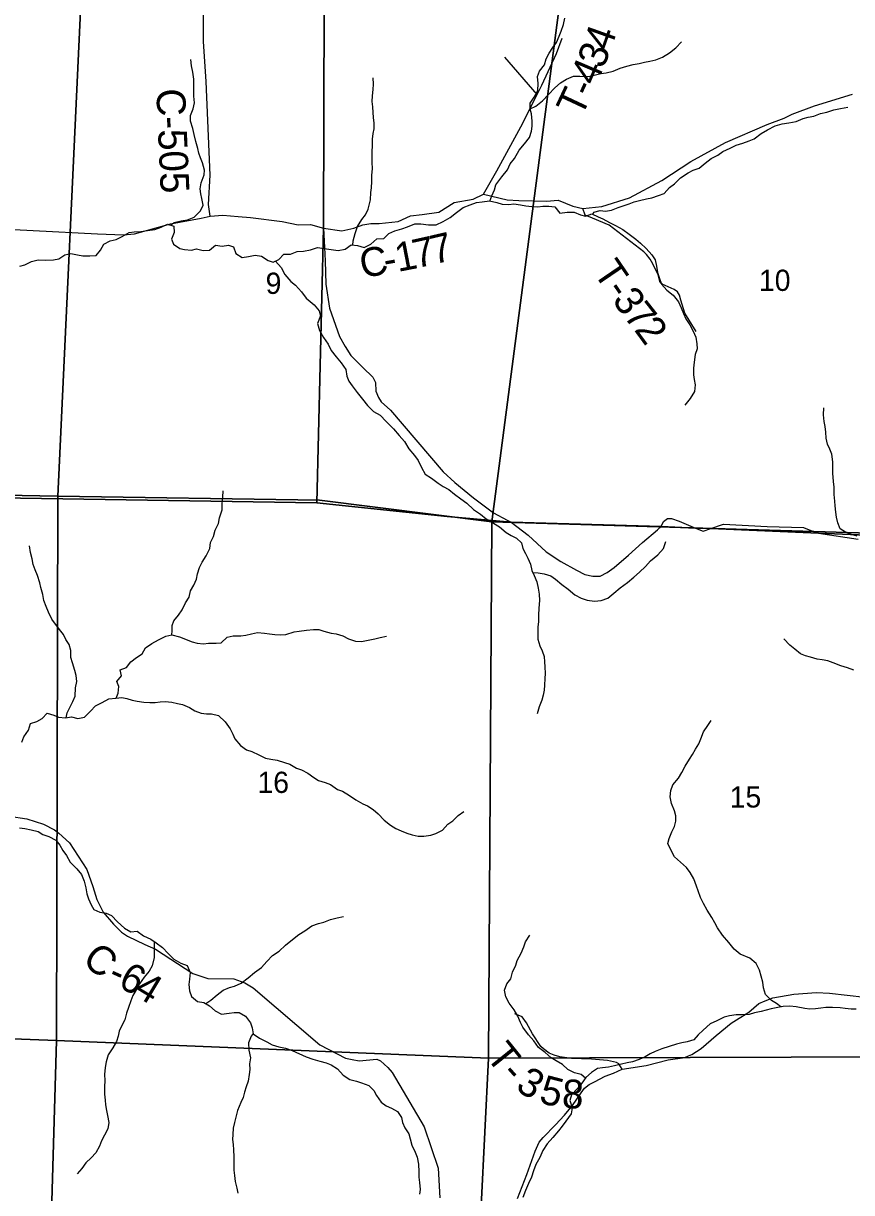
# Model space of a CAD drawing. Extents: x 1624196 to 2029251, y 146837 to 440034.
# Drawn here: x 1831767 to 1840391, y 296690 to 308863 of the extents above; entities that cross this region are included whole.
import ezdxf

# ---------------------------------------------------------------- set-up
doc = ezdxf.new("R2010")
doc.units = 0
for name, color, linetype in [('GM_X_County_Road', 7, 'Continuous'), ('GM_X_County_Road_Text', 7, 'Continuous'), ('GM_X_Minor_River', 7, 'Continuous'), ('GM_X_Section', 7, 'Continuous'), ('GM_X_Section_Text', 7, 'Continuous'), ('GM_X_Township', 7, 'Continuous'), ('GM_X_Township_Road', 7, 'Continuous'), ('GM_X_Township_Road_Text', 7, 'Continuous')]:
    doc.layers.add(name, color=color, linetype=linetype)

msp = doc.modelspace()

# ---------------------------------------------------------------- linework, layer by layer
at = {"layer": 'GM_X_County_Road'}
for points in [[(1833712, 306857), (1833694, 306979), (1833712, 307283), (1833669, 308257), (1833641, 308676), (1833641, 309033), (1833646, 309304), (1833616, 309414), (1833599, 309492), (1833544, 309619), (1833411, 309840), (1833011, 310426), (1832839, 310719), (1832745, 310962), (1832728, 311121), (1832742, 311299), (1832761, 311462), (1832777, 311542), (1832760, 311586), (1832746, 311680)], [(1834891, 306732), (1835082, 306703), (1835208, 306731), (1835303, 306766), (1835386, 306780), (1835470, 306780), (1835670, 306802), (1835798, 306859), (1835919, 306874), (1836094, 306899), (1836252, 306998), (1836449, 307033), (1836557, 307084), (1836805, 307027), (1836926, 307018), (1837215, 307014), (1837334, 307024), (1837488, 306962), (1837591, 306937), (1837791, 306958), (1838077, 307047), (1838414, 307229), (1838718, 307425), (1839079, 307624), (1839511, 307810), (1839689, 307877), (1839771, 307918), (1840005, 308005), (1840399, 308125)], [(1830535, 306718), (1830709, 306745), (1830891, 306754), (1831194, 306740), (1832537, 306673), (1832809, 306662), (1832925, 306674), (1833298, 306777), (1833618, 306837), (1833712, 306857)], [(1833712, 306857), (1833712, 306857), (1833844, 306868), (1834004, 306852), (1834131, 306843), (1834461, 306800), (1834627, 306766), (1834756, 306768), (1834891, 306732), (1834901, 306530)], [(1834901, 306530), (1834908, 306390), (1834915, 306149), (1834953, 305898), (1835058, 305602), (1835116, 305500), (1835175, 305404), (1835303, 305280), (1835404, 305181), (1835432, 305124), (1835437, 305033), (1835465, 304967), (1835492, 304923), (1835588, 304836), (1836137, 304196), (1836260, 304084), (1836452, 303925), (1836663, 303768), (1836805, 303691)], [(1836805, 303691), (1836846, 303669), (1837022, 303535), (1837210, 303360), (1837362, 303259), (1837527, 303172), (1837613, 303127), (1837697, 303109), (1837737, 303109), (1837773, 303109), (1837844, 303145), (1837920, 303198), (1838067, 303327), (1838214, 303459), (1838369, 303590)], [(1838369, 303590), (1838409, 303624), (1838433, 303677), (1838472, 303710), (1838516, 303709), (1838594, 303680), (1838765, 303609), (1838844, 303577), (1838924, 303603), (1839058, 303649), (1839512, 303626), (1839890, 303614), (1839984, 303578)], [(1839984, 303578), (1840046, 303556), (1840458, 303494)], [(1831248, 300666), (1831804, 300580), (1831975, 300525), (1832091, 300468), (1832136, 300431), (1832247, 300331), (1832426, 300053), (1832491, 299876), (1832531, 299743), (1832597, 299609), (1832704, 299485), (1832790, 299403), (1832852, 299358), (1833031, 299273), (1833143, 299224), (1833530, 298972), (1833688, 298920), (1833959, 298916), (1834071, 298875), (1834158, 298822), (1834855, 298228), (1835122, 298091), (1835190, 298075), (1835264, 298063), (1835448, 298080), (1835486, 298061), (1835563, 297992), (1835607, 297941), (1835940, 297375), (1836084, 296943), (1836104, 296634)], [(1836911, 296630), (1837010, 296877), (1837097, 297122), (1837139, 297216), (1837178, 297265), (1837308, 297396), (1837402, 297497), (1837485, 297595), (1837573, 297728), (1837608, 297778), (1837658, 297815), (1837712, 297844), (1837826, 297902), (1837912, 297934), (1838001, 297976), (1838250, 298014), (1838482, 298073), (1838655, 298096), (1838694, 298113), (1838727, 298129), (1838824, 298191), (1838982, 298326), (1839138, 298453), (1839319, 298570), (1839425, 298657), (1839492, 298688), (1839571, 298716), (1839788, 298756), (1840024, 298773), (1840162, 298765), (1840530, 298723)]]:
    msp.add_lwpolyline(points, dxfattribs=at)
at = {"layer": 'GM_X_Minor_River'}
for points in [[(1836623, 307014), (1836643, 307069), (1836671, 307131), (1836687, 307181), (1836747, 307267), (1836807, 307338), (1836834, 307400), (1836882, 307458), (1836930, 307544), (1836984, 307611), (1837036, 307675), (1837056, 307743), (1837065, 307793), (1837065, 307847), (1837059, 307921), (1837045, 307971), (1837043, 308033), (1837087, 308096), (1837125, 308164), (1837126, 308238), (1837120, 308312), (1837142, 308366), (1837194, 308432), (1837210, 308496), (1837240, 308555), (1837281, 308611), (1837319, 308665), (1837345, 308729), (1837367, 308783), (1837391, 308851), (1837403, 308918)], [(1837045, 307973), (1837101, 308003), (1837171, 308056), (1837233, 308124), (1837300, 308192), (1837360, 308244), (1837422, 308283), (1837494, 308315), (1837560, 308313), (1837612, 308311), (1837664, 308313), (1837724, 308327), (1837780, 308342), (1837836, 308348), (1837908, 308366), (1837980, 308396), (1838049, 308418), (1838117, 308434), (1838177, 308447), (1838233, 308459), (1838291, 308469), (1838351, 308483), (1838421, 308513), (1838493, 308558), (1838559, 308608), (1838621, 308670)], [(1833305, 306761), (1833338, 306789), (1833409, 306809), (1833475, 306819), (1833545, 306847), (1833611, 306912), (1833639, 306970), (1833625, 307040), (1833613, 307090), (1833609, 307140), (1833618, 307204), (1833648, 307286), (1833654, 307336), (1833632, 307410), (1833610, 307462), (1833594, 307512), (1833582, 307562), (1833564, 307635), (1833545, 307705), (1833531, 307769), (1833507, 307847), (1833507, 307903), (1833533, 307973), (1833547, 308035), (1833542, 308107), (1833540, 308177), (1833540, 308281), (1833530, 308354), (1833516, 308420), (1833510, 308486)], [(1835198, 306556), (1835199, 306601), (1835221, 306677), (1835247, 306747), (1835291, 306821), (1835328, 306871), (1835356, 306928), (1835380, 307026), (1835386, 307102), (1835392, 307152), (1835394, 307218), (1835395, 307282), (1835401, 307350), (1835399, 307418), (1835397, 307469), (1835399, 307531), (1835403, 307587), (1835403, 307657), (1835408, 307717), (1835418, 307767), (1835418, 307825), (1835414, 307883), (1835410, 307937), (1835406, 307993), (1835400, 308049), (1835402, 308110), (1835409, 308174), (1835413, 308230), (1835409, 308296)], [(1837697, 306874), (1837705, 306899), (1837771, 306915), (1837829, 306907), (1837891, 306920), (1837961, 306946), (1838021, 306966), (1838073, 306986), (1838127, 307006), (1838181, 307020), (1838255, 307035), (1838310, 307047), (1838380, 307073), (1838438, 307093), (1838496, 307153), (1838548, 307194), (1838610, 307256), (1838688, 307308), (1838742, 307334), (1838802, 307356), (1838865, 307409), (1838929, 307455), (1838999, 307493), (1839051, 307529), (1839125, 307563), (1839187, 307594), (1839257, 307616), (1839323, 307640), (1839375, 307660), (1839448, 307718), (1839516, 307755), (1839596, 307797), (1839668, 307819), (1839738, 307829), (1839814, 307842), (1839886, 307874), (1839938, 307886), (1839996, 307896), (1840066, 307926), (1840134, 307940), (1840205, 307963), (1840275, 307979), (1840351, 307991)], [(1834246, 306440), (1834314, 306394), (1834366, 306378), (1834428, 306405), (1834480, 306459), (1834548, 306459), (1834618, 306489), (1834682, 306493), (1834757, 306506), (1834829, 306530), (1834897, 306518), (1834973, 306508), (1835045, 306500), (1835119, 306514), (1835179, 306559), (1835247, 306551), (1835315, 306531), (1835383, 306563), (1835447, 306621), (1835519, 306624), (1835573, 306676), (1835635, 306704), (1835709, 306724), (1835768, 306744), (1835842, 306777), (1835904, 306777), (1835984, 306767), (1836064, 306767), (1836138, 306799), (1836210, 306844), (1836278, 306894), (1836346, 306948), (1836418, 306974), (1836484, 306998), (1836545, 307007), (1836621, 307015), (1836697, 306997), (1836753, 306981), (1836821, 306977), (1836873, 306983), (1836943, 306975), (1836997, 306964), (1837061, 306956), (1837123, 306954), (1837177, 306960), (1837239, 306962), (1837301, 306952), (1837353, 306888), (1837429, 306898), (1837501, 306897), (1837569, 306869), (1837619, 306857), (1837687, 306879), (1837751, 306849), (1837801, 306827), (1837869, 306791), (1837933, 306759), (1838009, 306716), (1838073, 306670), (1838144, 306616), (1838194, 306576), (1838252, 306520), (1838310, 306452), (1838346, 306400), (1838360, 306334), (1838370, 306268), (1838386, 306218), (1838410, 306148), (1838465, 306086), (1838533, 306032), (1838587, 305964), (1838617, 305902), (1838639, 305842), (1838665, 305788), (1838707, 305724), (1838741, 305658), (1838768, 305596), (1838780, 305526), (1838782, 305475), (1838760, 305415), (1838750, 305337), (1838746, 305273), (1838744, 305205), (1838753, 305155), (1838761, 305099), (1838755, 305031), (1838709, 304957), (1838653, 304888)], [(1831731, 306334), (1831783, 306350), (1831851, 306383), (1831921, 306401), (1832001, 306397), (1832079, 306401), (1832135, 306411), (1832197, 306452), (1832261, 306466), (1832329, 306454), (1832385, 306444), (1832457, 306442), (1832523, 306448), (1832569, 306502), (1832606, 306565), (1832672, 306599), (1832734, 306615), (1832796, 306645), (1832868, 306687), (1832920, 306694), (1832990, 306698), (1833060, 306708), (1833136, 306718), (1833202, 306742), (1833268, 306773), (1833334, 306753), (1833338, 306687), (1833308, 306616), (1833330, 306566), (1833396, 306520), (1833446, 306509), (1833516, 306503), (1833568, 306517), (1833638, 306499), (1833706, 306503), (1833766, 306555), (1833836, 306545), (1833904, 306556), (1833954, 306536), (1833978, 306468), (1834046, 306426), (1834112, 306436), (1834180, 306450), (1834246, 306440)], [(1834392, 306389), (1834450, 306321), (1834490, 306249), (1834550, 306177), (1834600, 306137), (1834661, 306069), (1834713, 306001), (1834793, 305933), (1834847, 305869), (1834859, 305819), (1834829, 305739), (1834849, 305667), (1834892, 305594), (1834942, 305522), (1834972, 305458), (1835024, 305390), (1835076, 305329), (1835126, 305261), (1835134, 305190), (1835156, 305140), (1835189, 305088), (1835243, 305020), (1835299, 304950), (1835351, 304886), (1835413, 304821), (1835481, 304783), (1835545, 304717), (1835621, 304641), (1835681, 304573), (1835734, 304511), (1835782, 304435), (1835838, 304363), (1835878, 304311), (1835912, 304241), (1835950, 304171), (1836016, 304127), (1836084, 304077), (1836138, 304043), (1836196, 304009), (1836257, 303963), (1836323, 303913), (1836385, 303867), (1836455, 303803), (1836525, 303754), (1836587, 303704), (1836661, 303660), (1836725, 303620), (1836795, 303564), (1836845, 303532), (1836901, 303504), (1836953, 303454), (1836969, 303396), (1836996, 303344), (1837020, 303294), (1837046, 303232), (1837062, 303168), (1837084, 303116), (1837112, 303048), (1837128, 302984), (1837138, 302922), (1837141, 302856), (1837133, 302775), (1837131, 302701), (1837129, 302633), (1837125, 302581), (1837123, 302519), (1837123, 302453), (1837146, 302383), (1837168, 302331), (1837188, 302271), (1837192, 302217), (1837198, 302165), (1837200, 302095), (1837198, 302041), (1837193, 301974), (1837189, 301922), (1837179, 301868), (1837165, 301816), (1837139, 301746), (1837115, 301674)], [(1840227, 303774), (1840221, 303840), (1840215, 303890), (1840210, 303957), (1840210, 304035), (1840202, 304095), (1840196, 304181), (1840196, 304299), (1840184, 304379), (1840165, 304431), (1840141, 304481), (1840127, 304545), (1840123, 304607), (1840115, 304665), (1840105, 304717), (1840099, 304788), (1840103, 304860)], [(1833313, 302498), (1833317, 302540), (1833317, 302594), (1833335, 302644), (1833383, 302703), (1833419, 302759), (1833454, 302831), (1833494, 302889), (1833508, 302957), (1833540, 303015), (1833568, 303078), (1833580, 303132), (1833600, 303198), (1833629, 303254), (1833671, 303320), (1833709, 303396), (1833715, 303460), (1833747, 303521), (1833763, 303587), (1833798, 303655), (1833810, 303717), (1833836, 303799), (1833838, 303861), (1833842, 303929), (1833848, 303996)], [(1840447, 303524), (1840379, 303546), (1840327, 303566), (1840273, 303600), (1840247, 303664), (1840233, 303722), (1840227, 303774)], [(1832212, 301633), (1832224, 301686), (1832281, 301803), (1832305, 301859), (1832311, 301945), (1832325, 302011), (1832317, 302073), (1832303, 302125), (1832278, 302205), (1832262, 302261), (1832260, 302335), (1832244, 302395), (1832210, 302449), (1832184, 302499), (1832142, 302551), (1832062, 302659), (1832029, 302733), (1832003, 302793), (1831981, 302855), (1831969, 302918), (1831947, 302990), (1831937, 303040), (1831915, 303114), (1831890, 303174), (1831870, 303230), (1831858, 303288), (1831840, 303356), (1831830, 303424)], [(1837071, 303146), (1837126, 303144), (1837190, 303134), (1837258, 303110), (1837308, 303076), (1837374, 303022), (1837438, 302972), (1837508, 302913), (1837574, 302879), (1837638, 302859), (1837714, 302849), (1837784, 302853), (1837854, 302879), (1837916, 302932), (1837980, 302988), (1838056, 303042), (1838124, 303098), (1838183, 303151), (1838245, 303209), (1838297, 303267), (1838373, 303329), (1838433, 303397), (1838456, 303470)], [(1832733, 301838), (1832753, 301890), (1832759, 301958), (1832741, 302012), (1832789, 302070), (1832774, 302134), (1832840, 302156), (1832884, 302215), (1832946, 302261), (1833002, 302301), (1833038, 302363), (1833106, 302407), (1833175, 302444), (1833249, 302484), (1833313, 302498), (1833391, 302476), (1833523, 302424), (1833575, 302409), (1833643, 302405), (1833695, 302411), (1833773, 302411), (1833825, 302413), (1833889, 302473), (1833951, 302488), (1834031, 302488), (1834083, 302492), (1834143, 302508), (1834205, 302522), (1834277, 302516), (1834329, 302506), (1834385, 302501), (1834441, 302497), (1834501, 302499), (1834587, 302529), (1834639, 302537), (1834716, 302545), (1834786, 302552), (1834842, 302552), (1834896, 302534), (1834970, 302514), (1835024, 302506), (1835092, 302486), (1835152, 302454), (1835226, 302430), (1835288, 302427), (1835358, 302443), (1835426, 302457), (1835482, 302471), (1835548, 302483)], [(1840414, 302128), (1840348, 302152), (1840278, 302176), (1840200, 302206), (1840144, 302226), (1840084, 302236), (1840032, 302244), (1839964, 302263), (1839912, 302277), (1839860, 302299), (1839798, 302349), (1839748, 302391), (1839686, 302457)], [(1831751, 301381), (1831770, 301435), (1831820, 301505), (1831840, 301573), (1831908, 301595), (1831962, 301626), (1832016, 301680), (1832084, 301660), (1832134, 301640), (1832206, 301632), (1832268, 301642), (1832334, 301626), (1832402, 301639), (1832464, 301703), (1832519, 301757), (1832587, 301793), (1832657, 301830), (1832729, 301838), (1832793, 301844), (1832845, 301834), (1832901, 301816), (1832953, 301806), (1833021, 301796), (1833083, 301792), (1833139, 301793), (1833191, 301801), (1833243, 301803), (1833313, 301795), (1833371, 301783), (1833425, 301773), (1833497, 301741), (1833551, 301707), (1833619, 301680), (1833673, 301674), (1833727, 301674), (1833799, 301656), (1833867, 301592), (1833921, 301520), (1833949, 301464), (1833969, 301414), (1834026, 301346), (1834090, 301300), (1834144, 301284), (1834218, 301248), (1834288, 301214), (1834344, 301203), (1834410, 301191), (1834484, 301167), (1834542, 301149), (1834612, 301109), (1834662, 301093), (1834728, 301057), (1834790, 301011), (1834840, 300981), (1834910, 300960), (1834964, 300940), (1835038, 300888), (1835088, 300868), (1835164, 300824), (1835230, 300778), (1835300, 300738), (1835350, 300716), (1835408, 300680), (1835462, 300632), (1835525, 300568), (1835589, 300516), (1835645, 300481), (1835701, 300455), (1835759, 300431), (1835815, 300415), (1835879, 300401), (1835935, 300401), (1836009, 300413), (1836063, 300427), (1836132, 300462), (1836188, 300526), (1836240, 300560), (1836294, 300616), (1836354, 300658)], [(1839653, 298624), (1839607, 298659), (1839557, 298691), (1839493, 298753), (1839472, 298823), (1839466, 298881), (1839450, 298943), (1839430, 299007), (1839396, 299075), (1839332, 299129), (1839232, 299173), (1839168, 299223), (1839114, 299295), (1839047, 299369), (1838993, 299445), (1838967, 299497), (1838935, 299555), (1838887, 299631), (1838849, 299701), (1838817, 299761), (1838794, 299831), (1838776, 299881), (1838748, 299955), (1838708, 300021), (1838672, 300073), (1838610, 300131), (1838548, 300187), (1838518, 300239), (1838478, 300323), (1838491, 300377), (1838519, 300447), (1838545, 300503), (1838561, 300558), (1838559, 300614), (1838547, 300666), (1838515, 300740), (1838502, 300812), (1838508, 300878), (1838530, 300934), (1838588, 301004), (1838624, 301064), (1838656, 301131), (1838701, 301201), (1838735, 301251), (1838765, 301307), (1838799, 301363), (1838821, 301415), (1838849, 301486), (1838895, 301554), (1838930, 301604)], [(1831725, 300489), (1831781, 300481), (1831849, 300468), (1831919, 300448), (1831969, 300418), (1832033, 300396), (1832103, 300358), (1832147, 300306), (1832179, 300252), (1832215, 300198), (1832255, 300130), (1832323, 300062), (1832371, 300002), (1832400, 299934), (1832418, 299862), (1832428, 299802), (1832446, 299748), (1832474, 299686), (1832502, 299636), (1832562, 299608)], [(1832562, 299608), (1832628, 299600), (1832684, 299574), (1832748, 299510), (1832818, 299442), (1832884, 299404), (1832952, 299411), (1833018, 299363), (1833095, 299329), (1833149, 299289), (1833215, 299241), (1833273, 299179), (1833335, 299119), (1833405, 299079), (1833471, 299055), (1833503, 298983), (1833497, 298911), (1833491, 298855), (1833495, 298791), (1833516, 298733), (1833580, 298679), (1833646, 298669), (1833706, 298633), (1833764, 298583), (1833830, 298549), (1833910, 298558), (1833962, 298566), (1834014, 298564), (1834080, 298526), (1834132, 298458), (1834150, 298406), (1834158, 298344), (1834226, 298296), (1834300, 298258), (1834356, 298230), (1834428, 298206), (1834496, 298194), (1834564, 298171), (1834712, 298103), (1834782, 298079), (1834854, 298057), (1834920, 298041), (1834970, 298019), (1835037, 297977), (1835095, 297911), (1835167, 297868), (1835237, 297850), (1835289, 297832), (1835363, 297804), (1835417, 297752), (1835443, 297700), (1835493, 297632), (1835545, 297592), (1835599, 297570), (1835663, 297534), (1835703, 297472), (1835715, 297420), (1835738, 297364), (1835782, 297300), (1835794, 297250), (1835812, 297182), (1835846, 297112), (1835866, 297060), (1835880, 296986), (1835886, 296906), (1835885, 296850), (1835891, 296796), (1835897, 296722), (1835893, 296672)], [(1833666, 298657), (1833720, 298693), (1833783, 298750), (1833847, 298796), (1833913, 298824), (1833965, 298838), (1834033, 298870), (1834109, 298925), (1834173, 298983), (1834245, 299033), (1834302, 299095), (1834360, 299160), (1834430, 299204), (1834496, 299266), (1834568, 299326), (1834636, 299377), (1834696, 299415), (1834771, 299469), (1834841, 299491), (1834895, 299507), (1834965, 299532), (1835035, 299550), (1835101, 299566)], [(1837620, 297882), (1837573, 297919), (1837507, 297937), (1837435, 297971), (1837379, 298023), (1837315, 298063), (1837263, 298093), (1837199, 298147), (1837131, 298201), (1837083, 298271), (1837025, 298333), (1836969, 298411), (1836944, 298461), (1836916, 298527), (1836878, 298593), (1836826, 298663), (1836792, 298729), (1836776, 298797), (1836802, 298863), (1836844, 298917), (1836859, 298985), (1836895, 299057), (1836907, 299107), (1836951, 299182), (1836979, 299250), (1836995, 299300), (1837040, 299370)], [(1833129, 299303), (1833129, 299257), (1833127, 299207), (1833129, 299139), (1833107, 299050), (1833075, 298994), (1833023, 298932), (1832976, 298864), (1832938, 298794), (1832906, 298742), (1832886, 298687), (1832860, 298617), (1832840, 298559), (1832823, 298489), (1832787, 298421), (1832763, 298371), (1832753, 298317), (1832737, 298264), (1832699, 298198), (1832651, 298124), (1832630, 298050), (1832620, 297992), (1832610, 297918), (1832614, 297858), (1832612, 297791), (1832610, 297715), (1832618, 297653), (1832623, 297603), (1832631, 297545), (1832643, 297493), (1832655, 297421), (1832647, 297355), (1832613, 297289), (1832581, 297229), (1832560, 297174), (1832520, 297104), (1832472, 297052), (1832416, 296998), (1832374, 296942), (1832326, 296886)], [(1840438, 298601), (1840386, 298599), (1840322, 298607), (1840270, 298615), (1840190, 298617), (1840123, 298616), (1840071, 298610), (1840015, 298604), (1839957, 298600), (1839905, 298608), (1839813, 298624), (1839747, 298632), (1839677, 298629), (1839605, 298613), (1839553, 298603), (1839501, 298589), (1839449, 298575), (1839379, 298561), (1839325, 298544), (1839247, 298542), (1839187, 298542), (1839119, 298530), (1839065, 298518), (1838989, 298479), (1838918, 298447), (1838846, 298381), (1838794, 298333), (1838748, 298281), (1838678, 298260), (1838622, 298250), (1838568, 298234), (1838490, 298210), (1838414, 298186), (1838344, 298158), (1838293, 298133), (1838241, 298103), (1838179, 298075), (1838109, 298051), (1838055, 298041), (1837993, 298028), (1837923, 298010), (1837859, 297996), (1837797, 297990), (1837745, 297982), (1837683, 297940), (1837623, 297887), (1837582, 297829), (1837536, 297775), (1837474, 297709), (1837456, 297647), (1837482, 297573), (1837470, 297510), (1837415, 297434), (1837377, 297382), (1837337, 297332), (1837279, 297264), (1837219, 297199)], [(1834158, 298347), (1834140, 298320), (1834112, 298248), (1834115, 298174), (1834133, 298093), (1834121, 298029), (1834125, 297973), (1834119, 297921), (1834109, 297851), (1834087, 297791), (1834068, 297735), (1834056, 297681), (1834032, 297629), (1833996, 297546), (1833984, 297490), (1833964, 297418), (1833952, 297360), (1833947, 297296), (1833945, 297244), (1833951, 297192), (1833953, 297136), (1833959, 297062), (1833959, 296987), (1833957, 296925), (1833964, 296869), (1833972, 296805), (1833988, 296737), (1834000, 296683)], [(1837219, 297199), (1837177, 297127), (1837146, 297055), (1837102, 296981), (1837080, 296917), (1837056, 296849), (1837026, 296784), (1836994, 296710), (1836967, 296638)]]:
    msp.add_lwpolyline(points, dxfattribs=at)
at = {"layer": 'GM_X_Section'}
for points in [[(1832371, 309220), (1832125, 303941), (1827292, 304032), (1827425, 307308), (1827996, 309103), (1828017, 309373)], [(1837348, 309056), (1836644, 303673), (1834851, 303898), (1832125, 303941), (1832371, 309220)], [(1842275, 308901), (1842080, 303511), (1836644, 303673), (1837348, 309056)], [(1827292, 304032), (1832125, 303941), (1832112, 298275), (1826805, 298473)], [(1832125, 303941), (1834851, 303898), (1836644, 303673), (1836609, 298091), (1832112, 298275)], [(1836644, 303673), (1842080, 303511), (1841860, 298106), (1836609, 298091)], [(1832112, 298275), (1831953, 292772), (1826664, 292813), (1826805, 298473)], [(1836609, 298091), (1836343, 292696), (1831953, 292772), (1832112, 298275)], [(1841860, 298106), (1841653, 292619), (1836343, 292696), (1836609, 298091)]]:
    msp.add_lwpolyline(points, close=True, dxfattribs=at)
at = {"layer": 'GM_X_Township'}
for points in [[(1835691, 330125), (1835538, 327819), (1835414, 325946), (1835298, 324116), (1835285, 323778), (1835023, 319997), (1834921, 319042), (1834796, 316210), (1834798, 315863), (1834773, 314559), (1834899, 309099), (1834891, 306732), (1834821, 303870), (1830629, 303937), (1827261, 303992), (1826068, 304023), (1820879, 304196)], [(1842049, 303472), (1840046, 303556), (1838924, 303603), (1838765, 303609), (1838409, 303624), (1836846, 303669), (1836181, 303730), (1834821, 303870), (1834891, 306732), (1834899, 309099), (1834773, 314559), (1834798, 315863), (1834796, 316210), (1834921, 319042), (1835023, 319997), (1835285, 323778), (1835298, 324116), (1835414, 325946), (1835538, 327819), (1835691, 330125)], [(1820879, 304196), (1826068, 304023), (1827261, 303992), (1830629, 303937), (1834821, 303870), (1836181, 303730), (1836846, 303669), (1838409, 303624), (1838765, 303609), (1838924, 303603), (1840046, 303556), (1842049, 303472), (1848394, 303284), (1850916, 303193), (1851242, 303180), (1852296, 303143), (1852283, 302683), (1852188, 299189), (1852143, 297541), (1849032, 297875), (1846811, 298113), (1846808, 297015), (1846802, 294297)]]:
    msp.add_lwpolyline(points, dxfattribs=at)
at = {"layer": 'GM_X_Township_Road'}
for points in [[(1836557, 307084), (1836696, 307327), (1836946, 307786), (1837118, 308124), (1837166, 308220), (1837319, 308549), (1837376, 308708)], [(1837118, 308124), (1836781, 308512)], [(1838772, 305654), (1838655, 305847), (1838614, 305982), (1838598, 306034), (1838578, 306068), (1838544, 306091), (1838417, 306147), (1838397, 306167), (1838391, 306189), (1838377, 306245), (1838322, 306361), (1838293, 306410), (1838255, 306457), (1838226, 306485), (1837866, 306764), (1837691, 306835), (1837617, 306867), (1837591, 306937)], [(1838001, 297976), (1837968, 298029), (1837943, 298044), (1837848, 298064), (1837683, 298079), (1837475, 298086), (1837351, 298102), (1837293, 298121), (1837242, 298143), (1837183, 298187), (1837156, 298211), (1837069, 298343), (1837005, 298459), (1836962, 298519), (1836885, 298551)]]:
    msp.add_lwpolyline(points, dxfattribs=at)

# ---------------------------------------------------------------- texts
at = {"layer": 'GM_X_County_Road_Text'}
for s, rotation, p in [('C-505', 272.4773, (1833150, 308180)), ('7', 13.0965, (1836040, 306353)), ('C', 9.762, (1835295, 306211)), ('1', 10.95, (1835666, 306275)), ('7', 12.5742, (1835856, 306312)), ('-', 10.1183, (1835540, 306253)), ('C', 319.9156, (1832366, 299091)), ('-', 335.9411, (1832632, 298884)), ('6', 333.0602, (1832741, 298836)), ('4', 328.9363, (1832901, 298755))]:
    msp.add_text(s, height=300, rotation=rotation, dxfattribs=at).set_placement(p)
at = {"layer": 'GM_X_Section_Text'}
for s, p in [('10', (1839426, 306078)), ('9', (1834289, 306047)), ('16', (1834204, 300851)), ('15', (1839121, 300699))]:
    msp.add_text(s, height=221, rotation=0, dxfattribs=at).set_placement(p)
at = {"layer": 'GM_X_Township_Road_Text'}
for s, rotation, p in [('4', 70.4331, (1837875, 308563)), ('3', 68.7663, (1837805, 308382)), ('4', 66.9658, (1837728, 308203)), ('-', 65.4506, (1837674, 308083)), ('T', 64.8725, (1837577, 307876)), ('T', 304.2737, (1837694, 306273)), ('-', 304.349, (1837820, 306087)), ('3', 304.8089, (1837891, 305983)), ('7', 308.1115, (1838008, 305816)), ('2', 306.2225, (1838120, 305673)), ('T', 308.7937, (1836574, 298105)), ('-', 311.7767, (1836725, 297917)), ('3', 328.2153, (1836879, 297765)), ('5', 345.3184, (1837125, 297629)), ('8', 357.0027, (1837370, 297572))]:
    msp.add_text(s, height=300, rotation=rotation, dxfattribs=at).set_placement(p)

doc.saveas('drawing.dxf')
